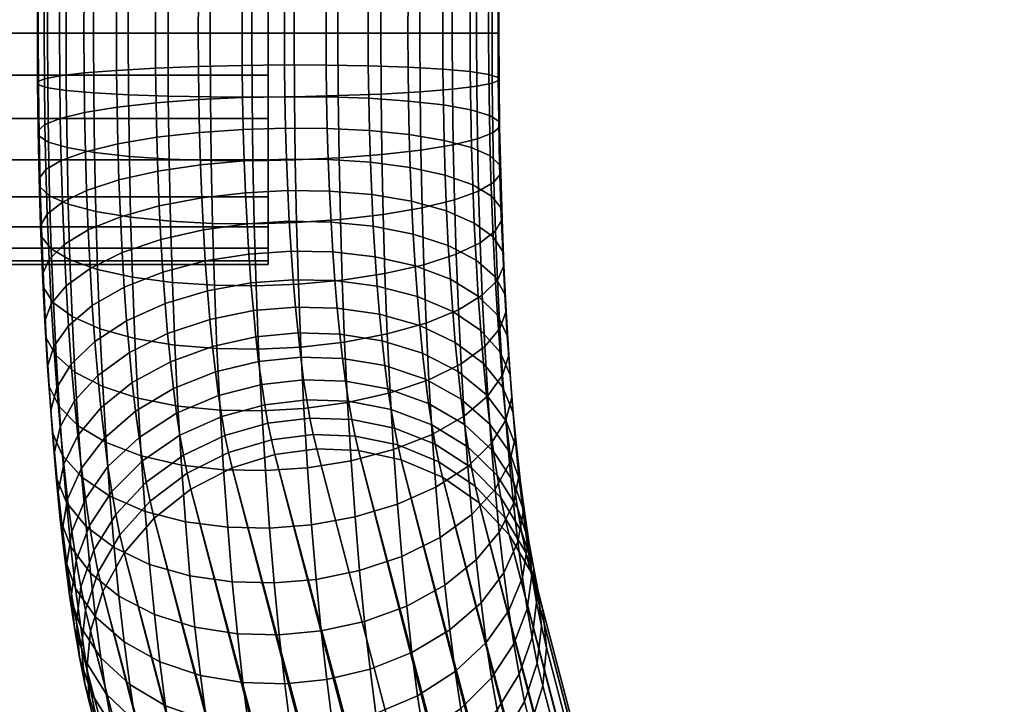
# Model space of a CAD drawing. Header units: millimetres. Extents: x -735 to 735, y -989 to 989.
# Tile 652 of 656: x 437 to 539, y -70 to 1. Entities that reach past the tile are written whole.
import ezdxf

# ---------------------------------------------------------------- set-up
doc = ezdxf.new("R2010")
doc.units = ezdxf.units.MM
doc.layers.add('kostra', color=7, linetype='Continuous')

msp = doc.modelspace()

# ---------------------------------------------------------------- meshes
at = {"layer": 'kostra'}
mesh = msp.add_polyface(dxfattribs=at)
corners = [(443.49, 16.42, 1938.12), (443.65, 20.54, 1936.79), (447.02, 19.16, 1933.4), (446.87, 15.32, 1934.64), (440.97, 17.64, 1942.11), (441.14, 22.06, 1940.68), (439.38, 18.89, 1946.33), (439.57, 23.62, 1944.8), (443.36, 12.38, 1939.11), (446.75, 11.55, 1935.57), (440.84, 13.3, 1943.17), (439.24, 14.24, 1947.47), (438.54, 15.16, 1951.73), (438.69, 20.09, 1950.51), (438.65, 16.06, 1956.05), (438.81, 21.29, 1954.76), (439.63, 16.98, 1960.53), (439.8, 22.51, 1959.16), (441.57, 17.85, 1964.91), (441.75, 23.66, 1963.48), (444.44, 18.61, 1968.9), (444.62, 24.67, 1967.41), (443.28, 8.29, 1939.82), (446.67, 7.73, 1936.23), (440.74, 8.9, 1943.94), (439.14, 9.53, 1948.29), (438.44, 10.15, 1952.6), (438.53, 10.75, 1956.97), (439.51, 11.36, 1961.5), (441.45, 11.94, 1965.93), (444.31, 12.46, 1969.97), (443.22, 4.15, 1940.25), (446.62, 3.88, 1936.63), (440.68, 4.46, 1944.4), (439.08, 4.78, 1948.78), (438.37, 5.08, 1953.13), (438.47, 5.39, 1957.53), (439.44, 5.69, 1962.09), (441.37, 5.99, 1966.55), (444.23, 6.24, 1970.62), (447.86, 6.45, 1974.01), (447.95, 12.86, 1973.34), (443.21, 0, 1940.4), (446.61, 0, 1936.76), (440.67, 0, 1944.55), (439.06, 0, 1948.95), (438.35, 0, 1953.3), (438.44, 0, 1957.71), (439.42, 0, 1962.29), (441.35, 0, 1966.76), (444.2, 0, 1970.83), (447.84, 0, 1974.23)]
mesh.append_faces([[corners[k] for k in face] for face in [(0, 1, 2, 3), (4, 5, 1, 0), (6, 7, 5, 4), (8, 0, 3, 9), (10, 4, 0, 8), (11, 6, 4, 10), (12, 13, 6, 11), (14, 15, 13, 12), (16, 17, 15, 14), (18, 19, 17, 16), (20, 21, 19, 18), (22, 8, 9, 23), (24, 10, 8, 22), (25, 11, 10, 24), (26, 12, 11, 25), (27, 14, 12, 26), (28, 16, 14, 27), (29, 18, 16, 28), (30, 20, 18, 29), (31, 22, 23, 32), (33, 24, 22, 31), (34, 25, 24, 33), (35, 26, 25, 34), (36, 27, 26, 35), (37, 28, 27, 36), (38, 29, 28, 37), (39, 30, 29, 38), (40, 41, 30, 39), (42, 31, 32, 43), (44, 33, 31, 42), (45, 34, 33, 44), (46, 35, 34, 45), (47, 36, 35, 46), (48, 37, 36, 47), (49, 38, 37, 48), (50, 39, 38, 49), (51, 40, 39, 50)]])
mesh = msp.add_polyface(dxfattribs=at)
corners = [(462.44, 4.39, 1931.25), (462.44, 8.89, 1932.55), (462.44, 13.22, 1934.79), (462.44, 17.08, 1937.92), (462.44, 20.21, 1941.78), (462.44, 22.45, 1946.11), (462.44, 23.75, 1950.61), (462.44, 24.15, 1955), (462.44, 23.75, 1959.39), (462.44, 22.45, 1963.89), (462.44, 20.21, 1968.22), (462.44, 17.08, 1972.08), (462.44, 13.22, 1975.21), (462.44, 8.89, 1977.45), (462.44, 4.39, 1978.75), (462.44, 0, 1979.15), (462.44, -4.39, 1978.75), (462.44, -8.89, 1977.45), (462.44, -13.22, 1975.21), (462.44, -17.08, 1972.08), (462.44, -20.21, 1968.22), (462.44, -22.45, 1963.89), (462.44, -23.75, 1959.39), (462.44, -24.15, 1955), (462.44, -23.75, 1950.61), (462.44, -22.45, 1946.11), (462.44, -20.21, 1941.78), (462.44, -17.08, 1937.92), (462.44, -13.22, 1934.79), (462.44, -8.89, 1932.55), (462.44, -4.39, 1931.25), (462.44, 0, 1930.85), (-462.44, 4.39, 1931.25), (-462.44, 8.89, 1932.55), (-462.44, 13.22, 1934.79), (-462.44, 17.08, 1937.92), (-462.44, 20.21, 1941.78), (-462.44, 22.45, 1946.11), (-462.44, 23.75, 1950.61), (-462.44, 24.15, 1955), (-462.44, 23.75, 1959.39), (-462.44, 22.45, 1963.89), (-462.44, 20.21, 1968.22), (-462.44, 17.08, 1972.08), (-462.44, 13.22, 1975.21), (-462.44, 8.89, 1977.45), (-462.44, 4.39, 1978.75), (-462.44, 0, 1979.15), (-462.44, -4.39, 1978.75), (-462.44, -8.89, 1977.45), (-462.44, -13.22, 1975.21), (-462.44, -17.08, 1972.08), (-462.44, -20.21, 1968.22), (-462.44, -22.45, 1963.89), (-462.44, -23.75, 1959.39), (-462.44, -24.15, 1955), (-462.44, -23.75, 1950.61), (-462.44, -22.45, 1946.11), (-462.44, -20.21, 1941.78), (-462.44, -17.08, 1937.92), (-462.44, -13.22, 1934.79), (-462.44, -8.89, 1932.55), (-462.44, -4.39, 1931.25), (-462.44, 0, 1930.85)]
mesh.append_faces([[corners[k] for k in face] for face in [(32, 0, 31, 63), (33, 1, 0, 32), (34, 2, 1, 33), (35, 3, 2, 34), (36, 4, 3, 35), (37, 5, 4, 36), (38, 6, 5, 37), (39, 7, 6, 38), (40, 8, 7, 39), (41, 9, 8, 40), (42, 10, 9, 41), (43, 11, 10, 42), (44, 12, 11, 43), (45, 13, 12, 44), (46, 14, 13, 45), (47, 15, 14, 46), (48, 16, 15, 47), (49, 17, 16, 48), (50, 18, 17, 49), (51, 19, 18, 50), (52, 20, 19, 51), (53, 21, 20, 52), (54, 22, 21, 53), (55, 23, 22, 54), (56, 24, 23, 55), (57, 25, 24, 56), (58, 26, 25, 57), (59, 27, 26, 58), (60, 28, 27, 59), (61, 29, 28, 60), (62, 30, 29, 61), (63, 31, 30, 62)]])
mesh = msp.add_polyface(dxfattribs=at)
corners = [(460.25, 19.9, 1926.76), (460.44, 23.05, 1925.22), (464.84, 22.75, 1925.2), (464.65, 19.64, 1926.73), (460.08, 16.65, 1928.08), (464.49, 16.43, 1928.02), (455.52, 17.17, 1928.96), (455.69, 20.52, 1927.6), (451.07, 18.02, 1930.74), (451.24, 21.53, 1929.32), (447.02, 19.16, 1933.4), (447.2, 22.9, 1931.89), (459.95, 13.31, 1929.16), (464.36, 13.14, 1929.09), (455.38, 13.73, 1930.07), (450.92, 14.4, 1931.91), (446.87, 15.32, 1934.64), (459.85, 10.04, 1929.96), (464.26, 9.91, 1929.88), (455.28, 10.35, 1930.9), (450.82, 10.86, 1932.78), (446.75, 11.55, 1935.57), (459.78, 6.72, 1930.54), (464.19, 6.63, 1930.45), (455.21, 6.93, 1931.5), (450.74, 7.27, 1933.4), (446.67, 7.73, 1936.23), (447.95, 12.86, 1973.34), (448.08, 19.22, 1972.24), (444.44, 18.61, 1968.9), (444.31, 12.46, 1969.97), (452.1, 13.14, 1975.86), (452.24, 19.63, 1974.73), (456.5, 13.29, 1977.46), (456.64, 19.85, 1976.32), (460.85, 13.31, 1978.17), (460.99, 19.89, 1977.02), (465.27, 13.22, 1978.08), (465.41, 19.76, 1976.95), (459.74, 3.37, 1930.89), (464.15, 3.32, 1930.79), (455.17, 3.47, 1931.86), (450.69, 3.64, 1933.78), (446.62, 3.88, 1936.63), (452.02, 6.59, 1976.55), (447.86, 6.45, 1974.01), (456.41, 6.66, 1978.15), (460.77, 6.67, 1978.86), (465.18, 6.63, 1978.77), (459.73, 0, 1931), (464.14, 0, 1930.91), (455.15, 0, 1931.98), (450.68, 0, 1933.91), (446.61, 0, 1936.76), (451.99, 0, 1976.77), (447.84, 0, 1974.23), (456.39, 0, 1978.38), (460.74, 0, 1979.09), (465.15, 0, 1979)]
mesh.append_faces([[corners[k] for k in face] for face in [(0, 1, 2, 3), (4, 0, 3, 5), (6, 7, 0, 4), (8, 9, 7, 6), (10, 11, 9, 8), (12, 4, 5, 13), (14, 6, 4, 12), (15, 8, 6, 14), (16, 10, 8, 15), (17, 12, 13, 18), (19, 14, 12, 17), (20, 15, 14, 19), (21, 16, 15, 20), (22, 17, 18, 23), (24, 19, 17, 22), (25, 20, 19, 24), (26, 21, 20, 25), (27, 28, 29, 30), (31, 32, 28, 27), (33, 34, 32, 31), (35, 36, 34, 33), (37, 38, 36, 35), (39, 22, 23, 40), (41, 24, 22, 39), (42, 25, 24, 41), (43, 26, 25, 42), (44, 31, 27, 45), (46, 33, 31, 44), (47, 35, 33, 46), (48, 37, 35, 47), (49, 39, 40, 50), (51, 41, 39, 49), (52, 42, 41, 51), (53, 43, 42, 52), (54, 44, 45, 55), (56, 46, 44, 54), (57, 47, 46, 56), (58, 48, 47, 57)]])
mesh = msp.add_polyface(dxfattribs=at)
corners = [(464.26, 9.91, 1929.88), (464.36, 13.14, 1929.09), (468.72, 13.18, 1929.79), (468.62, 9.94, 1930.59), (485.54, 8.58, 1947.12), (485.63, 12.82, 1946.38), (486.61, 13.74, 1950.86), (486.51, 9.19, 1951.65), (483.6, 8, 1942.69), (483.68, 11.95, 1942), (480.74, 7.49, 1938.65), (480.82, 11.19, 1938), (477.1, 7.08, 1935.28), (477.18, 10.58, 1934.67), (472.94, 6.8, 1932.76), (473.02, 10.16, 1932.17), (468.55, 6.66, 1931.16), (464.19, 6.63, 1930.45), (469.76, 6.52, 1977.8), (469.84, 13.01, 1977.12), (465.27, 13.22, 1978.08), (465.18, 6.63, 1978.77), (474.23, 6.35, 1975.87), (474.31, 12.67, 1975.22), (478.3, 6.12, 1973.02), (478.38, 12.21, 1972.39), (481.7, 5.84, 1969.4), (481.77, 11.65, 1968.8), (484.24, 5.53, 1965.25), (484.31, 11.04, 1964.68), (485.84, 5.22, 1960.87), (485.91, 10.41, 1960.33), (486.55, 4.91, 1956.53), (486.61, 9.8, 1956.02), (486.46, 4.61, 1952.13), (485.48, 4.3, 1947.56), (483.55, 4.01, 1943.1), (480.69, 3.75, 1939.04), (477.06, 3.55, 1935.64), (472.9, 3.41, 1933.11), (468.51, 3.34, 1931.51), (464.15, 3.32, 1930.79), (469.73, 0, 1978.02), (465.15, 0, 1979), (474.2, 0, 1976.09), (478.27, 0, 1973.24), (481.67, 0, 1969.6), (484.21, 0, 1965.45), (485.82, 0, 1961.05), (486.53, 0, 1956.7), (486.44, 0, 1952.29), (485.46, 0, 1947.71), (483.53, 0, 1943.24), (480.67, 0, 1939.17), (477.04, 0, 1935.77), (472.89, 0, 1933.23), (468.49, 0, 1931.62), (464.14, 0, 1930.91)]
mesh.append_faces([[corners[k] for k in face] for face in [(0, 1, 2, 3), (4, 5, 6, 7), (8, 9, 5, 4), (10, 11, 9, 8), (12, 13, 11, 10), (14, 15, 13, 12), (16, 3, 15, 14), (17, 0, 3, 16), (18, 19, 20, 21), (22, 23, 19, 18), (24, 25, 23, 22), (26, 27, 25, 24), (28, 29, 27, 26), (30, 31, 29, 28), (32, 33, 31, 30), (34, 7, 33, 32), (35, 4, 7, 34), (36, 8, 4, 35), (37, 10, 8, 36), (38, 12, 10, 37), (39, 14, 12, 38), (40, 16, 14, 39), (41, 17, 16, 40), (42, 18, 21, 43), (44, 22, 18, 42), (45, 24, 22, 44), (46, 26, 24, 45), (47, 28, 26, 46), (48, 30, 28, 47), (49, 32, 30, 48), (50, 34, 32, 49), (51, 35, 34, 50), (52, 36, 35, 51), (53, 37, 36, 52), (54, 38, 37, 53), (55, 39, 38, 54), (56, 40, 39, 55), (57, 41, 40, 56)]])
mesh = msp.add_polyface(dxfattribs=at)
corners = [(443.22, -4.15, 1940.25), (443.21, 0, 1940.4), (446.61, 0, 1936.76), (446.62, -3.88, 1936.63), (440.68, -4.46, 1944.4), (440.67, 0, 1944.55), (439.08, -4.78, 1948.78), (439.06, 0, 1948.95), (438.37, -5.08, 1953.13), (438.35, 0, 1953.3), (438.47, -5.39, 1957.53), (438.44, 0, 1957.71), (439.44, -5.69, 1962.09), (439.42, 0, 1962.29), (441.37, -5.99, 1966.55), (441.35, 0, 1966.76), (444.23, -6.24, 1970.62), (444.2, 0, 1970.83), (447.86, -6.45, 1974.01), (447.84, 0, 1974.23), (443.28, -8.29, 1939.82), (446.67, -7.73, 1936.23), (440.74, -8.9, 1943.94), (439.14, -9.53, 1948.29), (438.44, -10.15, 1952.6), (438.53, -10.75, 1956.97), (439.51, -11.36, 1961.5), (441.45, -11.94, 1965.93), (444.31, -12.46, 1969.97), (447.95, -12.86, 1973.34), (443.36, -12.38, 1939.11), (446.75, -11.55, 1935.57), (440.84, -13.3, 1943.17), (439.24, -14.24, 1947.47), (438.54, -15.16, 1951.73), (438.65, -16.06, 1956.05), (439.63, -16.98, 1960.53), (441.57, -17.84, 1964.91), (444.44, -18.61, 1968.9), (443.49, -16.42, 1938.12), (446.87, -15.32, 1934.64), (440.97, -17.64, 1942.11), (439.38, -18.88, 1946.33), (438.69, -20.09, 1950.51), (438.81, -21.29, 1954.76), (439.8, -22.51, 1959.16), (441.75, -23.66, 1963.48), (444.62, -24.67, 1967.41), (443.65, -20.54, 1936.79), (447.02, -19.16, 1933.4), (441.14, -22.06, 1940.68), (439.57, -23.62, 1944.8), (443.85, -24.55, 1935.17), (447.2, -22.9, 1931.89)]
mesh.append_faces([[corners[k] for k in face] for face in [(0, 1, 2, 3), (4, 5, 1, 0), (6, 7, 5, 4), (8, 9, 7, 6), (10, 11, 9, 8), (12, 13, 11, 10), (14, 15, 13, 12), (16, 17, 15, 14), (18, 19, 17, 16), (20, 0, 3, 21), (22, 4, 0, 20), (23, 6, 4, 22), (24, 8, 6, 23), (25, 10, 8, 24), (26, 12, 10, 25), (27, 14, 12, 26), (28, 16, 14, 27), (29, 18, 16, 28), (30, 20, 21, 31), (32, 22, 20, 30), (33, 23, 22, 32), (34, 24, 23, 33), (35, 25, 24, 34), (36, 26, 25, 35), (37, 27, 26, 36), (38, 28, 27, 37), (39, 30, 31, 40), (41, 32, 30, 39), (42, 33, 32, 41), (43, 34, 33, 42), (44, 35, 34, 43), (45, 36, 35, 44), (46, 37, 36, 45), (47, 38, 37, 46), (48, 39, 40, 49), (50, 41, 39, 48), (51, 42, 41, 50), (52, 48, 49, 53)]])
mesh = msp.add_polyface(dxfattribs=at)
corners = [(459.74, -3.37, 1930.89), (459.73, 0, 1931), (464.14, 0, 1930.91), (464.15, -3.32, 1930.79), (455.17, -3.47, 1931.86), (455.15, 0, 1931.98), (450.69, -3.64, 1933.78), (450.68, 0, 1933.91), (446.62, -3.88, 1936.63), (446.61, 0, 1936.76), (452.02, -6.59, 1976.55), (451.99, 0, 1976.77), (447.84, 0, 1974.23), (447.86, -6.45, 1974.01), (456.41, -6.66, 1978.15), (456.39, 0, 1978.38), (460.77, -6.67, 1978.86), (460.74, 0, 1979.09), (465.18, -6.63, 1978.77), (465.15, 0, 1979), (459.78, -6.72, 1930.54), (464.19, -6.63, 1930.45), (455.21, -6.93, 1931.5), (450.74, -7.27, 1933.4), (446.67, -7.73, 1936.23), (452.1, -13.14, 1975.86), (447.95, -12.86, 1973.34), (456.5, -13.29, 1977.46), (460.85, -13.31, 1978.17), (465.27, -13.22, 1978.08), (459.85, -10.04, 1929.96), (464.26, -9.91, 1929.88), (455.28, -10.35, 1930.9), (450.82, -10.86, 1932.78), (446.75, -11.55, 1935.57), (448.08, -19.22, 1972.24), (444.31, -12.46, 1969.97), (444.44, -18.61, 1968.9), (452.24, -19.63, 1974.73), (456.64, -19.85, 1976.32), (460.99, -19.89, 1977.02), (465.41, -19.76, 1976.95), (459.95, -13.31, 1929.16), (464.36, -13.14, 1929.09), (455.38, -13.73, 1930.07), (450.92, -14.4, 1931.91), (446.87, -15.32, 1934.64), (460.08, -16.65, 1928.08), (464.49, -16.43, 1928.02), (455.52, -17.17, 1928.96), (451.07, -18.01, 1930.74), (447.02, -19.16, 1933.4), (460.25, -19.9, 1926.76), (464.65, -19.64, 1926.73), (455.69, -20.52, 1927.6), (451.24, -21.53, 1929.32), (447.2, -22.9, 1931.89), (460.44, -23.05, 1925.22), (464.84, -22.75, 1925.2)]
mesh.append_faces([[corners[k] for k in face] for face in [(0, 1, 2, 3), (4, 5, 1, 0), (6, 7, 5, 4), (8, 9, 7, 6), (10, 11, 12, 13), (14, 15, 11, 10), (16, 17, 15, 14), (18, 19, 17, 16), (20, 0, 3, 21), (22, 4, 0, 20), (23, 6, 4, 22), (24, 8, 6, 23), (25, 10, 13, 26), (27, 14, 10, 25), (28, 16, 14, 27), (29, 18, 16, 28), (30, 20, 21, 31), (32, 22, 20, 30), (33, 23, 22, 32), (34, 24, 23, 33), (35, 26, 36, 37), (38, 25, 26, 35), (39, 27, 25, 38), (40, 28, 27, 39), (41, 29, 28, 40), (42, 30, 31, 43), (44, 32, 30, 42), (45, 33, 32, 44), (46, 34, 33, 45), (47, 42, 43, 48), (49, 44, 42, 47), (50, 45, 44, 49), (51, 46, 45, 50), (52, 47, 48, 53), (54, 49, 47, 52), (55, 50, 49, 54), (56, 51, 50, 55), (57, 52, 53, 58)]])
mesh = msp.add_polyface(dxfattribs=at)
corners = [(469.76, -6.52, 1977.8), (469.73, 0, 1978.02), (465.15, 0, 1979), (465.18, -6.63, 1978.77), (474.23, -6.35, 1975.87), (474.2, 0, 1976.09), (478.3, -6.12, 1973.02), (478.27, 0, 1973.24), (481.7, -5.84, 1969.4), (481.67, 0, 1969.6), (484.24, -5.53, 1965.25), (484.21, 0, 1965.45), (485.84, -5.22, 1960.87), (485.82, 0, 1961.05), (486.55, -4.91, 1956.53), (486.53, 0, 1956.7), (486.46, -4.61, 1952.13), (486.44, 0, 1952.29), (485.48, -4.3, 1947.56), (485.46, 0, 1947.71), (483.55, -4.01, 1943.1), (483.53, 0, 1943.24), (480.69, -3.75, 1939.04), (480.67, 0, 1939.17), (477.06, -3.55, 1935.64), (477.04, 0, 1935.77), (472.9, -3.41, 1933.11), (472.89, 0, 1933.23), (468.51, -3.34, 1931.51), (468.49, 0, 1931.62), (464.15, -3.32, 1930.79), (464.14, 0, 1930.91), (469.84, -13.01, 1977.12), (465.27, -13.22, 1978.08), (474.31, -12.67, 1975.22), (478.38, -12.21, 1972.39), (481.77, -11.65, 1968.8), (484.31, -11.04, 1964.68), (485.91, -10.41, 1960.33), (486.61, -9.8, 1956.02), (486.51, -9.19, 1951.65), (485.54, -8.58, 1947.12), (483.6, -8, 1942.69), (480.74, -7.49, 1938.65), (477.1, -7.08, 1935.28), (472.94, -6.8, 1932.76), (468.55, -6.66, 1931.16), (464.19, -6.63, 1930.45), (485.63, -12.82, 1946.38), (486.61, -13.74, 1950.86), (483.68, -11.95, 1942), (480.82, -11.19, 1938), (477.18, -10.58, 1934.67), (473.02, -10.16, 1932.17), (468.62, -9.94, 1930.59), (464.26, -9.91, 1929.88), (464.36, -13.14, 1929.09), (468.72, -13.18, 1929.79)]
mesh.append_faces([[corners[k] for k in face] for face in [(0, 1, 2, 3), (4, 5, 1, 0), (6, 7, 5, 4), (8, 9, 7, 6), (10, 11, 9, 8), (12, 13, 11, 10), (14, 15, 13, 12), (16, 17, 15, 14), (18, 19, 17, 16), (20, 21, 19, 18), (22, 23, 21, 20), (24, 25, 23, 22), (26, 27, 25, 24), (28, 29, 27, 26), (30, 31, 29, 28), (32, 0, 3, 33), (34, 4, 0, 32), (35, 6, 4, 34), (36, 8, 6, 35), (37, 10, 8, 36), (38, 12, 10, 37), (39, 14, 12, 38), (40, 16, 14, 39), (41, 18, 16, 40), (42, 20, 18, 41), (43, 22, 20, 42), (44, 24, 22, 43), (45, 26, 24, 44), (46, 28, 26, 45), (47, 30, 28, 46), (48, 41, 40, 49), (50, 42, 41, 48), (51, 43, 42, 50), (52, 44, 43, 51), (53, 45, 44, 52), (54, 46, 45, 53), (55, 47, 46, 54), (56, 55, 54, 57)]])
mesh = msp.add_polyface(dxfattribs=at)
corners = [(469.98, -19.44, 1976), (469.84, -13.01, 1977.12), (465.27, -13.22, 1978.08), (465.41, -19.76, 1976.95), (474.44, -18.93, 1974.13), (474.31, -12.67, 1975.22), (478.51, -18.24, 1971.34), (478.38, -12.21, 1972.39), (481.9, -17.41, 1967.8), (481.77, -11.65, 1968.8), (484.42, -16.49, 1963.73), (484.31, -11.04, 1964.68), (486.02, -15.55, 1959.44), (485.91, -10.41, 1960.33), (486.72, -14.64, 1955.18), (486.61, -9.8, 1956.02), (486.61, -13.74, 1950.86), (486.51, -9.19, 1951.65), (474.63, -25.1, 1972.61), (470.17, -25.78, 1974.45), (478.69, -24.19, 1969.88), (482.07, -23.08, 1966.4), (484.59, -21.87, 1962.41), (486.17, -20.62, 1958.19), (486.86, -19.41, 1954), (486.75, -18.21, 1949.76), (485.75, -17, 1945.35), (485.63, -12.82, 1946.38), (483.8, -15.84, 1941.04), (483.68, -11.95, 1942), (480.93, -14.83, 1937.11), (480.82, -11.19, 1938), (477.28, -14.03, 1933.82), (477.18, -10.58, 1934.67), (473.12, -13.47, 1931.36), (473.02, -10.16, 1932.17), (468.72, -13.18, 1929.79), (468.62, -9.94, 1930.59), (487.05, -24.28, 1952.43), (486.37, -25.79, 1956.52), (486.93, -22.78, 1948.28), (485.92, -21.26, 1943.98), (483.96, -19.82, 1939.76), (481.07, -18.55, 1935.91), (477.42, -17.55, 1932.68), (473.25, -16.85, 1930.27), (468.85, -16.49, 1928.72), (464.49, -16.43, 1928.02), (464.36, -13.14, 1929.09), (481.25, -22.18, 1934.44), (484.15, -23.69, 1938.19), (477.59, -20.97, 1931.3), (473.41, -20.15, 1928.94), (469.01, -19.71, 1927.42), (464.65, -19.64, 1926.73), (473.6, -23.33, 1927.37), (477.79, -24.29, 1929.67), (469.2, -22.83, 1925.89), (464.84, -22.75, 1925.2)]
mesh.append_faces([[corners[k] for k in face] for face in [(0, 1, 2, 3), (4, 5, 1, 0), (6, 7, 5, 4), (8, 9, 7, 6), (10, 11, 9, 8), (12, 13, 11, 10), (14, 15, 13, 12), (16, 17, 15, 14), (18, 4, 0, 19), (20, 6, 4, 18), (21, 8, 6, 20), (22, 10, 8, 21), (23, 12, 10, 22), (24, 14, 12, 23), (25, 16, 14, 24), (26, 27, 16, 25), (28, 29, 27, 26), (30, 31, 29, 28), (32, 33, 31, 30), (34, 35, 33, 32), (36, 37, 35, 34), (38, 24, 23, 39), (40, 25, 24, 38), (41, 26, 25, 40), (42, 28, 26, 41), (43, 30, 28, 42), (44, 32, 30, 43), (45, 34, 32, 44), (46, 36, 34, 45), (47, 48, 36, 46), (49, 43, 42, 50), (51, 44, 43, 49), (52, 45, 44, 51), (53, 46, 45, 52), (54, 47, 46, 53), (55, 52, 51, 56), (57, 53, 52, 55), (58, 54, 53, 57)]])
mesh = msp.add_polyface(dxfattribs=at)
corners = [(448.27, -25.48, 1970.7), (448.08, -19.22, 1972.24), (444.44, -18.61, 1968.9), (444.62, -24.67, 1967.41), (438.89, -25.14, 1948.89), (438.69, -20.09, 1950.51), (439.38, -18.88, 1946.33), (439.57, -23.62, 1944.8), (439.02, -26.63, 1953.04), (438.81, -21.29, 1954.76), (440.02, -28.15, 1957.34), (439.8, -22.51, 1959.16), (441.99, -29.59, 1961.56), (441.75, -23.66, 1963.48), (444.87, -30.86, 1965.41), (448.52, -31.87, 1968.64), (441.36, -26.37, 1938.94), (441.14, -22.06, 1940.68), (443.65, -20.54, 1936.79), (443.85, -24.55, 1935.17), (439.8, -28.24, 1942.93), (439.13, -30.05, 1946.9), (439.28, -31.84, 1950.93), (440.3, -33.65, 1955.12), (442.27, -35.38, 1959.23), (445.17, -36.89, 1962.98), (448.83, -38.09, 1966.12), (444.08, -28.43, 1933.26), (447.2, -22.9, 1931.89), (447.42, -26.52, 1930.11), (441.61, -30.54, 1936.89), (440.07, -32.7, 1940.74), (439.42, -34.8, 1944.57), (439.58, -36.87, 1948.46), (440.62, -38.98, 1952.51), (442.61, -40.97, 1956.48), (445.52, -42.73, 1960.12), (449.19, -44.12, 1963.17), (444.35, -32.17, 1931.09), (447.67, -30.01, 1928.08), (441.89, -34.55, 1934.55), (440.38, -37, 1938.24), (439.75, -39.37, 1941.91), (439.92, -41.72, 1945.64), (440.98, -44.09, 1949.53), (444.65, -35.73, 1928.65), (447.95, -33.33, 1925.8), (442.22, -38.38, 1931.93), (440.72, -41.1, 1935.43), (440.12, -43.73, 1938.92), (444.98, -39.11, 1925.96), (448.26, -36.48, 1923.29), (442.57, -42.01, 1929.04), (445.34, -42.29, 1923.03), (448.59, -39.45, 1920.57)]
mesh.append_faces([[corners[k] for k in face] for face in [(0, 1, 2, 3), (4, 5, 6, 7), (8, 9, 5, 4), (10, 11, 9, 8), (12, 13, 11, 10), (14, 3, 13, 12), (15, 0, 3, 14), (16, 17, 18, 19), (20, 7, 17, 16), (21, 4, 7, 20), (22, 8, 4, 21), (23, 10, 8, 22), (24, 12, 10, 23), (25, 14, 12, 24), (26, 15, 14, 25), (27, 19, 28, 29), (30, 16, 19, 27), (31, 20, 16, 30), (32, 21, 20, 31), (33, 22, 21, 32), (34, 23, 22, 33), (35, 24, 23, 34), (36, 25, 24, 35), (37, 26, 25, 36), (38, 27, 29, 39), (40, 30, 27, 38), (41, 31, 30, 40), (42, 32, 31, 41), (43, 33, 32, 42), (44, 34, 33, 43), (45, 38, 39, 46), (47, 40, 38, 45), (48, 41, 40, 47), (49, 42, 41, 48), (50, 45, 46, 51), (52, 47, 45, 50), (53, 50, 51, 54)]])
mesh = msp.add_polyface(dxfattribs=at)
corners = [(452.44, -26.03, 1973.16), (452.24, -19.63, 1974.73), (448.08, -19.22, 1972.24), (448.27, -25.48, 1970.7), (456.83, -26.32, 1974.73), (456.64, -19.85, 1976.32), (461.19, -26.37, 1975.43), (460.99, -19.89, 1977.02), (465.6, -26.19, 1975.36), (465.41, -19.76, 1976.95), (452.7, -32.56, 1971.05), (448.52, -31.87, 1968.64), (457.1, -32.92, 1972.6), (461.45, -32.98, 1973.3), (465.86, -32.77, 1973.24), (453.01, -38.92, 1968.48), (448.83, -38.09, 1966.12), (457.42, -39.35, 1970), (461.77, -39.43, 1970.69), (466.18, -39.17, 1970.66), (455.88, -23.77, 1926.01), (455.69, -20.52, 1927.6), (460.25, -19.9, 1926.76), (460.44, -23.05, 1925.22), (451.45, -24.94, 1927.65), (451.24, -21.53, 1929.32), (447.42, -26.52, 1930.11), (447.2, -22.9, 1931.89), (460.65, -26.07, 1923.46), (464.84, -22.75, 1925.2), (465.05, -25.74, 1923.46), (456.11, -26.89, 1924.19), (451.68, -28.22, 1925.74), (447.67, -30.01, 1928.08), (460.9, -28.96, 1921.48), (465.29, -28.59, 1921.51), (456.36, -29.87, 1922.15), (451.94, -31.34, 1923.6), (447.95, -33.33, 1925.8), (461.16, -31.7, 1919.3), (465.56, -31.29, 1919.36), (456.63, -32.7, 1919.9), (452.23, -34.31, 1921.24), (448.26, -36.48, 1923.29), (461.45, -34.28, 1916.93), (465.84, -33.83, 1917.02), (456.93, -35.35, 1917.46), (452.55, -37.09, 1918.67), (448.59, -39.45, 1920.57), (461.77, -36.67, 1914.38), (466.15, -36.19, 1914.5), (457.26, -37.82, 1914.83), (452.89, -39.68, 1915.92), (448.96, -42.2, 1917.63), (457.59, -40, 1912.14), (462.09, -38.79, 1911.78), (453.23, -41.97, 1913.1), (457.93, -41.99, 1909.32), (462.42, -40.71, 1909.03)]
mesh.append_faces([[corners[k] for k in face] for face in [(0, 1, 2, 3), (4, 5, 1, 0), (6, 7, 5, 4), (8, 9, 7, 6), (10, 0, 3, 11), (12, 4, 0, 10), (13, 6, 4, 12), (14, 8, 6, 13), (15, 10, 11, 16), (17, 12, 10, 15), (18, 13, 12, 17), (19, 14, 13, 18), (20, 21, 22, 23), (24, 25, 21, 20), (26, 27, 25, 24), (28, 23, 29, 30), (31, 20, 23, 28), (32, 24, 20, 31), (33, 26, 24, 32), (34, 28, 30, 35), (36, 31, 28, 34), (37, 32, 31, 36), (38, 33, 32, 37), (39, 34, 35, 40), (41, 36, 34, 39), (42, 37, 36, 41), (43, 38, 37, 42), (44, 39, 40, 45), (46, 41, 39, 44), (47, 42, 41, 46), (48, 43, 42, 47), (49, 44, 45, 50), (51, 46, 44, 49), (52, 47, 46, 51), (53, 48, 47, 52), (54, 51, 49, 55), (56, 52, 51, 54), (57, 54, 55, 58)]])
mesh = msp.add_polyface(dxfattribs=at)
corners = [(470.17, -25.78, 1974.45), (469.98, -19.44, 1976), (465.41, -19.76, 1976.95), (465.6, -26.19, 1975.36), (470.42, -32.24, 1972.36), (465.86, -32.77, 1973.24), (474.88, -31.4, 1970.58), (474.63, -25.1, 1972.61), (478.93, -30.26, 1967.92), (478.69, -24.19, 1969.88), (470.74, -38.54, 1969.82), (466.18, -39.17, 1970.66), (475.18, -37.53, 1968.1), (479.22, -36.17, 1965.53), (475.54, -43.47, 1965.19), (471.1, -44.64, 1966.83), (479.56, -41.89, 1962.73), (477.79, -24.29, 1929.67), (477.59, -20.97, 1931.3), (481.25, -22.18, 1934.44), (481.47, -25.68, 1932.72), (478.02, -27.48, 1927.81), (481.71, -29.06, 1930.76), (473.82, -26.4, 1925.59), (473.6, -23.33, 1927.37), (469.41, -25.83, 1924.15), (469.2, -22.83, 1925.89), (465.05, -25.74, 1923.46), (464.84, -22.75, 1925.2), (478.28, -30.53, 1925.73), (481.98, -32.28, 1928.55), (474.07, -29.32, 1923.58), (469.65, -28.69, 1922.19), (465.29, -28.59, 1921.51), (478.56, -33.41, 1923.43), (482.28, -35.33, 1926.12), (474.34, -32.1, 1921.38), (469.92, -31.41, 1920.03), (465.56, -31.29, 1919.36), (474.64, -34.7, 1918.98), (478.86, -36.12, 1920.93), (470.2, -33.95, 1917.68), (465.84, -33.83, 1917.02), (474.95, -37.12, 1916.39), (479.19, -38.65, 1918.24), (470.51, -36.33, 1915.15), (466.15, -36.19, 1914.5), (462.09, -38.79, 1911.78), (461.77, -36.67, 1914.38), (466.47, -38.28, 1911.93), (475.28, -39.27, 1913.76), (479.53, -40.88, 1915.5), (470.83, -38.42, 1912.57), (462.42, -40.71, 1909.03), (466.8, -40.19, 1909.22), (475.62, -41.22, 1910.98), (479.89, -42.91, 1912.61), (471.17, -40.33, 1909.86), (462.78, -42.45, 1906.16), (467.15, -41.9, 1906.39), (471.51, -42.05, 1907.02)]
mesh.append_faces([[corners[k] for k in face] for face in [(0, 1, 2, 3), (4, 0, 3, 5), (6, 7, 0, 4), (8, 9, 7, 6), (10, 4, 5, 11), (12, 6, 4, 10), (13, 8, 6, 12), (14, 12, 10, 15), (16, 13, 12, 14), (17, 18, 19, 20), (21, 17, 20, 22), (23, 24, 17, 21), (25, 26, 24, 23), (27, 28, 26, 25), (29, 21, 22, 30), (31, 23, 21, 29), (32, 25, 23, 31), (33, 27, 25, 32), (34, 29, 30, 35), (36, 31, 29, 34), (37, 32, 31, 36), (38, 33, 32, 37), (39, 36, 34, 40), (41, 37, 36, 39), (42, 38, 37, 41), (43, 39, 40, 44), (45, 41, 39, 43), (46, 42, 41, 45), (47, 48, 46, 49), (50, 43, 44, 51), (52, 45, 43, 50), (49, 46, 45, 52), (53, 47, 49, 54), (55, 50, 51, 56), (57, 52, 50, 55), (54, 49, 52, 57), (58, 53, 54, 59), (59, 54, 57, 60)]])
mesh = msp.add_polyface(dxfattribs=at)
corners = [(482.3, -28.88, 1964.53), (482.07, -23.08, 1966.4), (478.69, -24.19, 1969.88), (478.93, -30.26, 1967.92), (484.8, -27.35, 1960.64), (484.59, -21.87, 1962.41), (486.37, -25.79, 1956.52), (486.17, -20.62, 1958.19), (482.58, -34.52, 1962.25), (479.22, -36.17, 1965.53), (485.07, -32.7, 1958.48), (486.62, -30.83, 1954.49), (487.29, -29.02, 1950.52), (487.05, -24.28, 1952.43), (487.15, -27.23, 1946.49), (486.93, -22.78, 1948.28), (486.13, -25.42, 1942.3), (485.92, -21.26, 1943.98), (484.15, -23.69, 1938.19), (483.96, -19.82, 1939.76), (482.9, -39.98, 1959.58), (479.56, -41.89, 1962.73), (485.38, -37.87, 1955.95), (486.92, -35.71, 1952.1), (487.56, -33.61, 1948.27), (487.41, -31.54, 1944.38), (486.37, -29.44, 1940.33), (484.38, -27.44, 1936.36), (481.47, -25.68, 1932.72), (481.25, -22.18, 1934.44), (487.25, -40.4, 1949.36), (485.74, -42.84, 1953.05), (487.88, -38.03, 1945.69), (487.7, -35.68, 1941.96), (486.65, -33.3, 1938.07), (484.64, -31.04, 1934.26), (481.71, -29.06, 1930.76), (488.24, -42.24, 1942.81), (487.63, -44.87, 1946.3), (488.04, -39.63, 1939.25), (486.96, -36.99, 1935.55), (484.92, -34.48, 1931.9), (481.98, -32.28, 1928.55), (487.3, -40.49, 1932.76), (488.4, -43.38, 1936.27), (485.24, -37.74, 1929.3), (482.28, -35.33, 1926.12), (485.59, -40.81, 1926.48), (487.67, -43.78, 1929.73), (482.6, -38.2, 1923.48), (478.86, -36.12, 1920.93), (478.56, -33.41, 1923.43), (482.95, -40.86, 1920.64), (485.96, -43.66, 1923.45), (479.19, -38.65, 1918.24), (479.53, -40.88, 1915.5), (483.31, -43.22, 1917.74)]
mesh.append_faces([[corners[k] for k in face] for face in [(0, 1, 2, 3), (4, 5, 1, 0), (6, 7, 5, 4), (8, 0, 3, 9), (10, 4, 0, 8), (11, 6, 4, 10), (12, 13, 6, 11), (14, 15, 13, 12), (16, 17, 15, 14), (18, 19, 17, 16), (20, 8, 9, 21), (22, 10, 8, 20), (23, 11, 10, 22), (24, 12, 11, 23), (25, 14, 12, 24), (26, 16, 14, 25), (27, 18, 16, 26), (28, 29, 18, 27), (30, 23, 22, 31), (32, 24, 23, 30), (33, 25, 24, 32), (34, 26, 25, 33), (35, 27, 26, 34), (36, 28, 27, 35), (37, 32, 30, 38), (39, 33, 32, 37), (40, 34, 33, 39), (41, 35, 34, 40), (42, 36, 35, 41), (43, 40, 39, 44), (45, 41, 40, 43), (46, 42, 41, 45), (47, 45, 43, 48), (49, 46, 45, 47), (50, 51, 46, 49), (52, 49, 47, 53), (54, 50, 49, 52), (55, 54, 52, 56)]])
mesh = msp.add_polyface(dxfattribs=at)
corners = [(466.55, -45.36, 1967.62), (466.18, -39.17, 1970.66), (461.77, -39.43, 1970.69), (462.15, -45.66, 1967.64), (471.1, -44.64, 1966.83), (470.74, -38.54, 1969.82), (466.98, -51.32, 1964.14), (462.58, -51.66, 1964.14), (471.52, -50.5, 1963.41), (475.95, -49.18, 1961.86), (475.54, -43.47, 1965.19), (479.96, -47.39, 1959.52), (479.56, -41.89, 1962.73), (483.28, -45.23, 1956.51), (482.9, -39.98, 1959.58), (485.74, -42.84, 1953.05), (485.38, -37.87, 1955.95), (467.46, -57.01, 1960.25), (463.06, -57.39, 1960.22), (471.99, -56.1, 1959.58), (476.41, -54.63, 1958.13), (480.4, -52.64, 1955.92), (483.7, -50.24, 1953.08), (486.13, -47.59, 1949.8), (467.98, -62.4, 1955.96), (463.59, -62.81, 1955.9), (472.51, -61.4, 1955.35), (476.91, -59.8, 1954.01), (480.89, -57.62, 1951.96), (484.17, -54.99, 1949.3), (464.17, -67.91, 1951.2), (459.23, -62.7, 1955.23), (459.8, -67.79, 1950.54), (468.56, -67.46, 1951.29), (473.08, -66.39, 1950.76), (477.46, -64.65, 1949.54), (481.41, -62.29, 1947.65), (484.67, -59.46, 1945.19), (481.98, -66.64, 1943.02), (478.05, -69.16, 1944.73), (485.21, -63.61, 1940.76), (483.31, -43.22, 1917.74), (482.95, -40.86, 1920.64), (485.96, -43.66, 1923.45), (486.34, -46.18, 1920.35), (483.68, -45.37, 1914.68), (486.74, -48.47, 1917.08), (479.89, -42.91, 1912.61), (479.53, -40.88, 1915.5), (480.26, -44.74, 1909.59), (484.07, -47.3, 1911.49), (475.97, -42.98, 1908.08), (475.62, -41.22, 1910.98), (471.51, -42.05, 1907.02), (471.17, -40.33, 1909.86), (463.14, -43.98, 1903.18), (462.78, -42.45, 1906.16), (467.15, -41.9, 1906.39), (467.51, -43.4, 1903.45), (480.64, -46.35, 1906.45), (484.48, -49.01, 1908.16), (476.34, -44.52, 1905.06), (471.88, -43.56, 1904.06)]
mesh.append_faces([[corners[k] for k in face] for face in [(0, 1, 2, 3), (4, 5, 1, 0), (6, 0, 3, 7), (8, 4, 0, 6), (9, 10, 4, 8), (11, 12, 10, 9), (13, 14, 12, 11), (15, 16, 14, 13), (17, 6, 7, 18), (19, 8, 6, 17), (20, 9, 8, 19), (21, 11, 9, 20), (22, 13, 11, 21), (23, 15, 13, 22), (24, 17, 18, 25), (26, 19, 17, 24), (27, 20, 19, 26), (28, 21, 20, 27), (29, 22, 21, 28), (30, 25, 31, 32), (33, 24, 25, 30), (34, 26, 24, 33), (35, 27, 26, 34), (36, 28, 27, 35), (37, 29, 28, 36), (38, 36, 35, 39), (40, 37, 36, 38), (41, 42, 43, 44), (45, 41, 44, 46), (47, 48, 41, 45), (49, 47, 45, 50), (51, 52, 47, 49), (53, 54, 52, 51), (55, 56, 57, 58), (59, 49, 50, 60), (61, 51, 49, 59), (62, 53, 51, 61), (58, 57, 53, 62)]])
mesh = msp.add_polyface(dxfattribs=at)
corners = [(453.38, -45.08, 1965.47), (453.01, -38.92, 1968.48), (448.83, -38.09, 1966.12), (449.19, -44.12, 1963.17), (457.79, -45.58, 1966.95), (457.42, -39.35, 1970), (462.15, -45.66, 1967.64), (461.77, -39.43, 1970.69), (442.99, -46.35, 1953.35), (442.61, -40.97, 1956.48), (440.62, -38.98, 1952.51), (440.98, -44.09, 1949.53), (445.92, -48.34, 1956.84), (445.52, -42.73, 1960.12), (449.61, -49.92, 1959.79), (453.81, -51, 1962.01), (458.22, -51.57, 1963.46), (462.58, -51.66, 1964.14), (440.31, -46.34, 1942.47), (439.92, -41.72, 1945.64), (439.75, -39.37, 1941.91), (440.12, -43.73, 1938.92), (441.39, -48.98, 1946.18), (443.43, -51.49, 1949.83), (446.37, -53.7, 1953.18), (441.1, -44.99, 1932.34), (440.72, -41.1, 1935.43), (442.22, -38.38, 1931.93), (442.57, -42.01, 1929.04), (440.52, -47.87, 1935.63), (440.74, -50.72, 1938.99), (441.85, -53.61, 1942.49), (442.96, -45.42, 1925.9), (444.98, -39.11, 1925.96), (445.34, -42.29, 1923.03), (441.51, -48.64, 1928.97), (440.96, -51.75, 1932.05), (441.21, -54.84, 1935.19), (445.72, -45.24, 1919.89), (448.59, -39.45, 1920.57), (448.96, -42.2, 1917.63), (443.37, -48.59, 1922.52), (441.96, -52.03, 1925.35), (449.32, -44.64, 1914.64), (452.89, -39.68, 1915.92), (453.23, -41.97, 1913.1), (446.12, -47.85, 1916.68), (443.79, -51.4, 1919.07), (453.6, -44.06, 1910.13), (457.59, -40, 1912.14), (457.93, -41.99, 1909.32), (449.71, -46.86, 1911.48), (446.53, -50.23, 1913.29), (444.24, -53.95, 1915.44), (458.3, -43.78, 1906.36), (462.42, -40.71, 1909.03), (462.78, -42.45, 1906.16), (453.98, -45.94, 1907.03), (450.12, -48.85, 1908.18), (446.97, -52.37, 1909.75), (458.67, -45.36, 1903.28), (463.14, -43.98, 1903.18), (454.37, -47.59, 1903.8), (450.54, -50.61, 1904.75)]
mesh.append_faces([[corners[k] for k in face] for face in [(0, 1, 2, 3), (4, 5, 1, 0), (6, 7, 5, 4), (8, 9, 10, 11), (12, 13, 9, 8), (14, 3, 13, 12), (15, 0, 3, 14), (16, 4, 0, 15), (17, 6, 4, 16), (18, 19, 20, 21), (22, 11, 19, 18), (23, 8, 11, 22), (24, 12, 8, 23), (25, 26, 27, 28), (29, 21, 26, 25), (30, 18, 21, 29), (31, 22, 18, 30), (32, 28, 33, 34), (35, 25, 28, 32), (36, 29, 25, 35), (37, 30, 29, 36), (38, 34, 39, 40), (41, 32, 34, 38), (42, 35, 32, 41), (43, 40, 44, 45), (46, 38, 40, 43), (47, 41, 38, 46), (48, 45, 49, 50), (51, 43, 45, 48), (52, 46, 43, 51), (53, 47, 46, 52), (54, 50, 55, 56), (57, 48, 50, 54), (58, 51, 48, 57), (59, 52, 51, 58), (60, 54, 56, 61), (62, 57, 54, 60), (63, 58, 57, 62)]])
mesh = msp.add_polyface(dxfattribs=at)
corners = [(487.63, -44.87, 1946.3), (487.25, -40.4, 1949.36), (485.74, -42.84, 1953.05), (486.13, -47.59, 1949.8), (486.57, -52.09, 1946.21), (483.7, -50.24, 1953.08), (484.17, -54.99, 1949.3), (488.05, -49.12, 1942.92), (488.63, -46.23, 1939.63), (488.24, -42.24, 1942.81), (488.4, -43.38, 1936.27), (488.04, -39.63, 1939.25), (487.05, -56.32, 1942.32), (484.67, -59.46, 1945.19), (488.5, -53.1, 1939.25), (489.05, -49.99, 1936.17), (488.8, -46.9, 1933.03), (487.67, -43.78, 1929.73), (487.3, -40.49, 1932.76), (487.57, -60.25, 1938.13), (485.21, -63.61, 1940.76), (488.98, -56.81, 1935.3), (489.51, -53.48, 1932.45), (489.23, -50.18, 1929.54), (488.07, -46.83, 1926.48), (485.96, -43.66, 1923.45), (485.59, -40.81, 1926.48), (488.09, -63.73, 1933.85), (485.77, -67.28, 1936.25), (489.48, -60.09, 1931.26), (489.97, -56.56, 1928.66), (489.67, -53.07, 1925.98), (488.48, -49.54, 1923.15), (486.34, -46.18, 1920.35), (490, -63.08, 1927.02), (488.65, -66.9, 1929.35), (490.46, -59.38, 1924.66), (490.13, -55.71, 1922.22), (488.91, -52, 1919.65), (486.74, -48.47, 1917.08), (490.54, -65.76, 1922.57), (489.22, -69.75, 1924.63), (490.98, -61.9, 1920.47), (490.61, -58.08, 1918.3), (489.36, -54.21, 1915.99), (487.16, -50.54, 1913.67), (484.07, -47.3, 1911.49), (483.68, -45.37, 1914.68), (491.51, -64.13, 1916.13), (491.11, -68.13, 1917.95), (491.11, -60.17, 1914.22), (489.83, -56.17, 1912.18), (487.6, -52.35, 1910.12), (484.48, -49.01, 1908.16)]
mesh.append_faces([[corners[k] for k in face] for face in [(0, 1, 2, 3), (4, 3, 5, 6), (7, 0, 3, 4), (8, 9, 0, 7), (10, 11, 9, 8), (12, 4, 6, 13), (14, 7, 4, 12), (15, 8, 7, 14), (16, 10, 8, 15), (17, 18, 10, 16), (19, 12, 13, 20), (21, 14, 12, 19), (22, 15, 14, 21), (23, 16, 15, 22), (24, 17, 16, 23), (25, 26, 17, 24), (27, 19, 20, 28), (29, 21, 19, 27), (30, 22, 21, 29), (31, 23, 22, 30), (32, 24, 23, 31), (33, 25, 24, 32), (34, 29, 27, 35), (36, 30, 29, 34), (37, 31, 30, 36), (38, 32, 31, 37), (39, 33, 32, 38), (40, 34, 35, 41), (42, 36, 34, 40), (43, 37, 36, 42), (44, 38, 37, 43), (45, 39, 38, 44), (46, 47, 39, 45), (48, 42, 40, 49), (50, 43, 42, 48), (51, 44, 43, 50), (52, 45, 44, 51), (53, 46, 45, 52)]])
mesh = msp.add_polyface(dxfattribs=at)
corners = [(461.72, -80.52, 1934.93), (461.06, -76.71, 1940.35), (456.61, -75.86, 1939.17), (457.27, -79.63, 1933.8), (466.09, -80.67, 1935.56), (465.42, -76.85, 1940.99), (470.46, -80.14, 1935.75), (469.8, -76.34, 1941.15), (453.67, -81.26, 1926.68), (453, -77.94, 1932.18), (449.21, -75.48, 1930.1), (449.86, -78.69, 1924.79), (457.96, -83.02, 1928.19), (462.42, -83.95, 1929.26), (466.78, -84.1, 1929.88), (471.16, -83.55, 1930.11), (475.64, -82.22, 1929.91), (474.95, -78.86, 1935.47), (479.95, -80.06, 1929.24), (479.29, -76.79, 1934.65), (450.54, -81.53, 1919.26), (446.77, -75.46, 1922.6), (447.42, -78.18, 1917.3), (454.37, -84.19, 1920.98), (458.67, -86.01, 1922.36), (463.14, -86.97, 1923.36), (467.51, -87.13, 1923.97), (471.88, -86.56, 1924.24), (476.34, -85.18, 1924.14), (480.64, -82.94, 1923.62), (484.48, -79.92, 1922.67), (483.82, -77.15, 1928.09), (698.79, -927.39, 19.85), (463.14, -43.98, 1903.18), (467.51, -43.4, 1903.45), (689.27, -930.19, 18.68), (454.37, -47.59, 1903.8), (458.67, -45.36, 1903.28), (693.87, -928.25, 19.24), (681.78, -936.73, 17.76), (447.42, -54.25, 1906.08), (450.54, -50.61, 1904.75), (676.28, -950.41, 17.08), (443.91, -62.4, 1909.47), (445.19, -58.27, 1907.69), (676.09, -955.38, 17.06), (443.91, -70.36, 1913.2), (443.51, -66.4, 1911.3), (680.45, -969.37, 17.6), (445.19, -74.37, 1915.24), (687.22, -976.52, 18.43), (696.32, -980.32, 19.54), (701.27, -980.61, 20.15), (710.78, -977.81, 21.32), (718.28, -971.27, 22.24), (487.6, -76.28, 1921.35), (723.78, -957.59, 22.92), (491.11, -68.13, 1917.95), (489.83, -72.26, 1919.73), (723.97, -952.62, 22.94), (491.11, -60.17, 1914.22), (491.51, -64.13, 1916.13), (719.6, -938.63, 22.4), (487.6, -52.35, 1910.12), (489.83, -56.17, 1912.18), (712.83, -931.48, 21.57), (480.64, -46.35, 1906.45), (484.48, -49.01, 1908.16), (703.73, -927.68, 20.46), (471.88, -43.56, 1904.06), (476.34, -44.52, 1905.06)]
mesh.append_faces([[corners[k] for k in face] for face in [(0, 1, 2, 3), (4, 5, 1, 0), (6, 7, 5, 4), (8, 9, 10, 11), (12, 3, 9, 8), (13, 0, 3, 12), (14, 4, 0, 13), (15, 6, 4, 14), (16, 17, 6, 15), (18, 19, 17, 16), (20, 11, 21, 22), (23, 8, 11, 20), (24, 12, 8, 23), (25, 13, 12, 24), (26, 14, 13, 25), (27, 15, 14, 26), (28, 16, 15, 27), (29, 18, 16, 28), (30, 31, 18, 29), (32, 33, 34, 34), (35, 36, 37, 37), (37, 33, 38, 38), (39, 40, 41, 41), (42, 43, 44, 44), (45, 46, 47, 47), (48, 22, 49, 49), (50, 23, 20, 20), (51, 25, 24, 24), (52, 27, 26, 26), (53, 29, 28, 28), (54, 55, 30, 30), (56, 57, 58, 58), (59, 60, 61, 61), (62, 63, 64, 64), (65, 66, 67, 67), (68, 69, 70, 70), (32, 34, 69, 69), (68, 32, 69, 69)]])
mesh = msp.add_polyface(dxfattribs=at)
corners = [(445.19, -58.27, 1907.69), (447.42, -54.25, 1906.08), (679.14, -940.93, 17.44), (450.54, -50.61, 1904.75), (454.37, -47.59, 1903.8), (685.19, -933.07, 18.18), (445.19, -74.37, 1915.24), (443.91, -70.36, 1913.2), (678.19, -964.99, 17.32), (458.67, -86.01, 1922.36), (454.37, -84.19, 1920.98), (691.56, -978.93, 18.96), (450.54, -81.53, 1919.26), (447.42, -78.18, 1917.3), (683.47, -973.27, 17.97), (443.51, -66.4, 1911.3), (443.91, -62.4, 1909.47), (676.09, -955.38, 17.06), (476.34, -85.18, 1924.14), (471.88, -86.56, 1924.24), (706.18, -979.75, 20.76), (489.83, -72.26, 1919.73), (487.6, -76.28, 1921.35), (720.92, -967.07, 22.56), (484.48, -79.92, 1922.67), (480.64, -82.94, 1923.62), (714.86, -974.93, 21.82), (489.83, -56.17, 1912.18), (491.11, -60.17, 1914.22), (721.86, -943.01, 22.68), (476.34, -44.52, 1905.06), (480.64, -46.35, 1906.45), (708.49, -929.07, 21.04), (484.48, -49.01, 1908.16), (487.6, -52.35, 1910.12), (716.58, -934.73, 22.03), (491.51, -64.13, 1916.13), (491.11, -68.13, 1917.95), (723.97, -952.62, 22.94), (467.51, -87.13, 1923.97), (463.14, -86.97, 1923.36), (701.27, -980.61, 20.15), (689.27, -930.19, 18.68), (458.67, -45.36, 1903.28), (693.87, -928.25, 19.24), (681.78, -936.73, 17.76), (677.3, -945.55, 17.21), (676.28, -950.41, 17.08), (680.45, -969.37, 17.6), (687.22, -976.52, 18.43), (696.32, -980.32, 19.54), (719.6, -938.63, 22.4), (723.32, -947.73, 22.86), (712.83, -931.48, 21.57), (703.73, -927.68, 20.46), (710.78, -977.81, 21.32), (718.28, -971.27, 22.24), (723.78, -957.59, 22.92), (722.76, -962.45, 22.79), (463.14, -43.98, 1903.18), (698.79, -927.39, 19.85)]
mesh.append_faces([[corners[k] for k in face] for face in [(0, 1, 2, 2), (3, 4, 5, 5), (6, 7, 8, 8), (9, 10, 11, 11), (12, 13, 14, 14), (15, 16, 17, 17), (18, 19, 20, 20), (21, 22, 23, 23), (24, 25, 26, 26), (27, 28, 29, 29), (30, 31, 32, 32), (33, 34, 35, 35), (36, 37, 38, 38), (39, 40, 41, 41), (42, 43, 44, 44), (45, 3, 5, 5), (5, 4, 42, 42), (2, 46, 0, 0), (47, 17, 16, 16), (46, 47, 0, 0), (2, 1, 45, 45), (8, 48, 6, 6), (49, 11, 10, 10), (11, 50, 9, 9), (50, 41, 40, 40), (35, 34, 51, 51), (29, 28, 52, 52), (27, 29, 51, 51), (53, 32, 31, 31), (54, 30, 32, 32), (35, 53, 33, 33), (55, 26, 25, 25), (20, 55, 18, 18), (26, 56, 24, 24), (37, 57, 38, 38), (23, 58, 21, 21), (38, 52, 28, 28), (44, 59, 60, 60)]])
mesh = msp.add_polyface(dxfattribs=at)
corners = [(450.07, -55.45, 1956), (449.61, -49.92, 1959.79), (445.92, -48.34, 1956.84), (446.37, -53.7, 1953.18), (454.28, -56.65, 1958.14), (453.81, -51, 1962.01), (458.7, -57.28, 1959.54), (458.22, -51.57, 1963.46), (463.06, -57.39, 1960.22), (462.58, -51.66, 1964.14), (443.9, -56.36, 1945.95), (443.43, -51.49, 1949.83), (441.39, -48.98, 1946.18), (441.85, -53.61, 1942.49), (446.87, -58.77, 1949.13), (450.59, -60.69, 1951.83), (454.8, -62.01, 1953.88), (459.23, -62.7, 1955.23), (463.59, -62.81, 1955.9), (442.34, -57.96, 1938.48), (440.74, -50.72, 1938.99), (441.21, -54.84, 1935.19), (444.42, -60.93, 1941.74), (447.41, -63.54, 1944.74), (451.14, -65.62, 1947.29), (455.37, -67.04, 1949.24), (459.8, -67.79, 1950.54), (441.43, -55.37, 1928.2), (440.96, -51.75, 1932.05), (441.51, -48.64, 1928.97), (441.96, -52.03, 1925.35), (441.71, -58.67, 1931.11), (442.87, -62.01, 1934.17), (444.98, -65.19, 1937.2), (447.99, -67.98, 1940.01), (442.41, -55.04, 1921.66), (443.37, -48.59, 1922.52), (443.79, -51.4, 1919.07), (441.91, -58.56, 1924.27), (442.22, -62.06, 1926.95), (443.41, -65.59, 1929.77), (445.54, -68.95, 1932.58), (442.89, -57.78, 1917.77), (444.24, -53.95, 1915.44), (442.42, -61.48, 1920.13), (442.76, -65.14, 1922.56), (443.98, -68.85, 1925.13), (444.71, -56.25, 1911.64), (446.53, -50.23, 1913.29), (446.97, -52.37, 1909.75), (443.39, -60.23, 1913.7), (442.95, -64.09, 1915.8), (443.32, -67.91, 1917.97), (447.42, -54.25, 1906.08), (450.12, -48.85, 1908.18), (450.54, -50.61, 1904.75), (445.19, -58.27, 1907.69), (443.91, -62.4, 1909.47), (443.51, -66.4, 1911.3)]
mesh.append_faces([[corners[k] for k in face] for face in [(0, 1, 2, 3), (4, 5, 1, 0), (6, 7, 5, 4), (8, 9, 7, 6), (10, 11, 12, 13), (14, 3, 11, 10), (15, 0, 3, 14), (16, 4, 0, 15), (17, 6, 4, 16), (18, 8, 6, 17), (19, 13, 20, 21), (22, 10, 13, 19), (23, 14, 10, 22), (24, 15, 14, 23), (25, 16, 15, 24), (26, 17, 16, 25), (27, 28, 29, 30), (31, 21, 28, 27), (32, 19, 21, 31), (33, 22, 19, 32), (34, 23, 22, 33), (35, 30, 36, 37), (38, 27, 30, 35), (39, 31, 27, 38), (40, 32, 31, 39), (41, 33, 32, 40), (42, 35, 37, 43), (44, 38, 35, 42), (45, 39, 38, 44), (46, 40, 39, 45), (47, 43, 48, 49), (50, 42, 43, 47), (51, 44, 42, 50), (52, 45, 44, 51), (53, 49, 54, 55), (56, 47, 49, 53), (57, 50, 47, 56), (58, 51, 50, 57)]])
mesh = msp.add_polyface(dxfattribs=at)
corners = [(451.74, -70.2, 1942.41), (451.14, -65.62, 1947.29), (447.41, -63.54, 1944.74), (447.99, -67.98, 1940.01), (455.99, -71.72, 1944.26), (455.37, -67.04, 1949.24), (460.42, -72.52, 1945.5), (459.8, -67.79, 1950.54), (464.79, -72.65, 1946.15), (464.17, -67.91, 1951.2), (469.17, -72.18, 1946.27), (468.56, -67.46, 1951.29), (473.68, -71.02, 1945.82), (473.08, -66.39, 1950.76), (478.05, -69.16, 1944.73), (477.46, -64.65, 1949.54), (448.58, -71.9, 1935.19), (444.98, -65.19, 1937.2), (445.54, -68.95, 1932.58), (452.36, -74.25, 1937.42), (456.61, -75.86, 1939.17), (461.06, -76.71, 1940.35), (465.42, -76.85, 1940.99), (469.8, -76.34, 1941.15), (474.3, -75.12, 1940.78), (478.65, -73.16, 1939.83), (482.56, -70.49, 1938.29), (481.98, -66.64, 1943.02), (485.77, -67.28, 1936.25), (485.21, -63.61, 1940.76), (446.14, -72.38, 1927.7), (443.41, -65.59, 1929.77), (443.98, -68.85, 1925.13), (449.21, -75.48, 1930.1), (453, -77.94, 1932.18), (457.27, -79.63, 1933.8), (474.95, -78.86, 1935.47), (470.46, -80.14, 1935.75), (479.29, -76.79, 1934.65), (483.18, -74, 1933.31), (486.35, -70.62, 1931.49), (488.65, -66.9, 1929.35), (488.09, -63.73, 1933.85), (444.57, -71.78, 1920.28), (442.76, -65.14, 1922.56), (443.32, -67.91, 1917.97), (446.77, -75.46, 1922.6), (449.86, -78.69, 1924.79), (483.82, -77.15, 1928.09), (479.95, -80.06, 1929.24), (486.96, -73.63, 1926.52), (489.22, -69.75, 1924.63), (443.91, -70.36, 1913.2), (442.95, -64.09, 1915.8), (443.51, -66.4, 1911.3), (445.19, -74.37, 1915.24), (447.42, -78.18, 1917.3), (487.6, -76.28, 1921.35), (484.48, -79.92, 1922.67), (489.83, -72.26, 1919.73), (491.11, -68.13, 1917.95), (490.54, -65.76, 1922.57)]
mesh.append_faces([[corners[k] for k in face] for face in [(0, 1, 2, 3), (4, 5, 1, 0), (6, 7, 5, 4), (8, 9, 7, 6), (10, 11, 9, 8), (12, 13, 11, 10), (14, 15, 13, 12), (16, 3, 17, 18), (19, 0, 3, 16), (20, 4, 0, 19), (21, 6, 4, 20), (22, 8, 6, 21), (23, 10, 8, 22), (24, 12, 10, 23), (25, 14, 12, 24), (26, 27, 14, 25), (28, 29, 27, 26), (30, 18, 31, 32), (33, 16, 18, 30), (34, 19, 16, 33), (35, 20, 19, 34), (36, 24, 23, 37), (38, 25, 24, 36), (39, 26, 25, 38), (40, 28, 26, 39), (41, 42, 28, 40), (43, 32, 44, 45), (46, 30, 32, 43), (47, 33, 30, 46), (48, 39, 38, 49), (50, 40, 39, 48), (51, 41, 40, 50), (52, 45, 53, 54), (55, 43, 45, 52), (56, 46, 43, 55), (57, 50, 48, 58), (59, 51, 50, 57), (60, 61, 51, 59)]])

doc.saveas('drawing.dxf')
